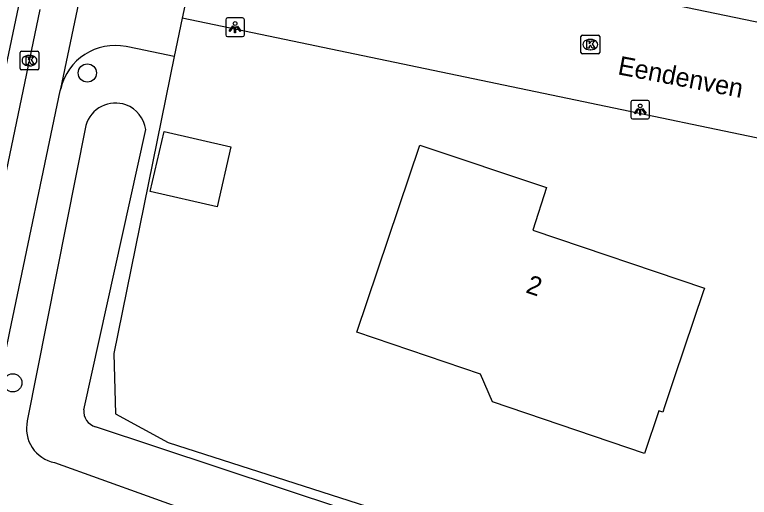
# Model space of a CAD drawing. Extents: x 163427 to 164190, y 380331 to 381641.
# Drawn here: x 163885.33 to 163924.67, y 380951.89 to 380977.72 of the extents above; entities that cross this region are included whole.
import ezdxf

# ---------------------------------------------------------------- set-up
doc = ezdxf.new("R2010")
doc.units = 0
for name, color, linetype in [('IMGEO_Boom', 7, 'Continuous'), ('IMGEO_Groenvoorziening', 7, 'Continuous'), ('IMGEO_Kolk', 7, 'Continuous'), ('IMGEO_Lichtpunt', 7, 'Continuous'), ('IMGEO_Openbare_ruimte_label', 7, 'Continuous'), ('IMGEO_Pand', 7, 'Continuous'), ('IMGEO_Pand_nummerreeks', 7, 'Continuous'), ('IMGEO_Rijbaan_lokaal_open', 7, 'Continuous'), ('IMGEO_Voetpad_open', 7, 'Continuous'), ('IMGEO_Waterloop', 7, 'Continuous')]:
    doc.layers.add(name, color=color, linetype=linetype)

msp = doc.modelspace()

# ---------------------------------------------------------------- linework, layer by layer
at = {"layer": 'IMGEO_Boom'}
for centre in [(163889.22, 380974.6), (163885.232, 380958.018)]:
    msp.add_circle(centre, 0.489, dxfattribs=at)
at = {"layer": 'IMGEO_Groenvoorziening'}
msp.add_lwpolyline([(163893.879, 380975.478), (163890.647, 380959.592), (163890.731, 380956.366), (163893.555, 380954.822), (163905.172, 380951.086), (163923.758, 380944.858)], dxfattribs=at)
at = {"layer": 'IMGEO_Kolk'}
for p, q in [((163915.656, 380975.694), (163915.656, 380976.546)), ((163915.731, 380976.62), (163916.583, 380976.62)), ((163916.657, 380976.546), (163916.657, 380975.694)), ((163916.144, 380976.4), (163916.169, 380976.4)), ((163885.624, 380974.836), (163885.624, 380975.688)), ((163885.699, 380975.762), (163886.551, 380975.762)), ((163886.625, 380975.688), (163886.625, 380974.836)), ((163916.167, 380975.84), (163916.142, 380975.84)), ((163886.112, 380975.542), (163886.137, 380975.542)), ((163916.583, 380975.62), (163915.731, 380975.62)), ((163886.135, 380974.982), (163886.11, 380974.982)), ((163886.551, 380974.762), (163885.699, 380974.762))]:
    msp.add_line(p, q, dxfattribs=at)
for points in [[(163915.656, 380975.694), (163915.656, 380976.546)], [(163915.731, 380976.62), (163916.583, 380976.62)], [(163916.657, 380976.546), (163916.657, 380975.694)], [(163915.977, 380976.32), (163916.1, 380976.32), (163916.1, 380976.169), (163916.23, 380976.32), (163916.394, 380976.32), (163916.248, 380976.169), (163916.401, 380975.92), (163916.249, 380975.92), (163916.164, 380976.084), (163916.1, 380976.017), (163916.1, 380975.92), (163915.977, 380975.92), (163915.977, 380976.32)], [(163885.624, 380974.836), (163885.624, 380975.688)], [(163885.699, 380975.762), (163886.551, 380975.762)], [(163886.625, 380975.688), (163886.625, 380974.836)], [(163885.945, 380975.462), (163886.068, 380975.462), (163886.068, 380975.311), (163886.198, 380975.462), (163886.362, 380975.462), (163886.216, 380975.311), (163886.369, 380975.062), (163886.217, 380975.062), (163886.132, 380975.226), (163886.068, 380975.159), (163886.068, 380975.062), (163885.945, 380975.062), (163885.945, 380975.462)], [(163916.583, 380975.62), (163915.731, 380975.62)], [(163886.551, 380974.762), (163885.699, 380974.762)]]:
    msp.add_lwpolyline(points, dxfattribs=at)
for centre, start, end in [((163915.733, 380976.544), 91.552, 178.448), ((163915.733, 380976.544), 91.552, 178.448), ((163916.581, 380976.544), 1.552, 88.448), ((163916.581, 380976.544), 1.552, 88.448), ((163885.701, 380975.686), 91.552, 178.448), ((163885.701, 380975.686), 91.552, 178.448), ((163886.549, 380975.686), 1.552, 88.448), ((163886.549, 380975.686), 1.552, 88.448), ((163915.733, 380975.696), 181.552, 268.448), ((163915.733, 380975.696), 181.552, 268.448), ((163916.581, 380975.696), 271.552, 358.448), ((163916.581, 380975.696), 271.552, 358.448), ((163885.701, 380974.838), 181.552, 268.448), ((163885.701, 380974.838), 181.552, 268.448), ((163886.549, 380974.838), 271.552, 358.448), ((163886.549, 380974.838), 271.552, 358.448)]:
    msp.add_arc(centre, 0.0765, start, end, dxfattribs=at)
for centre, major_axis, ratio, start_param, end_param in [((163916.143, 380976.12), (-0.387, 0.002), 0.722429, 4.712389, 7.853982), ((163916.168, 380976.12), (-0.39, 0.002), 0.717154, 1.570796, 4.712389), ((163886.111, 380975.262), (-0.387, 0.002), 0.722429, 4.712389, 7.853982), ((163886.136, 380975.262), (-0.39, 0.002), 0.717154, 1.570796, 4.712389)]:
    msp.add_ellipse(centre, major_axis=major_axis, ratio=ratio, start_param=start_param, end_param=end_param, dxfattribs=at)
at = {"layer": 'IMGEO_Lichtpunt'}
for p, q in [((163896.634, 380977.451), (163896.634, 380976.644)), ((163896.634, 380977.451), (163896.634, 380976.644)), ((163897.536, 380977.546), (163896.728, 380977.546)), ((163897.536, 380977.546), (163896.728, 380977.546)), ((163897.63, 380976.644), (163897.63, 380977.451)), ((163897.63, 380976.644), (163897.63, 380977.451)), ((163896.728, 380976.55), (163897.536, 380976.55)), ((163896.728, 380976.55), (163897.536, 380976.55)), ((163918.329, 380973.04), (163918.329, 380972.233)), ((163918.329, 380973.04), (163918.329, 380972.233)), ((163919.231, 380973.135), (163918.423, 380973.135)), ((163919.231, 380973.135), (163918.423, 380973.135)), ((163919.325, 380972.233), (163919.325, 380973.04)), ((163919.325, 380972.233), (163919.325, 380973.04)), ((163918.423, 380972.139), (163919.231, 380972.139)), ((163918.423, 380972.139), (163919.231, 380972.139))]:
    msp.add_line(p, q, dxfattribs=at)
for points in [[(163897.008, 380977.115), (163897.047, 380977.087), (163896.859, 380976.825), (163896.821, 380976.852), (163897.008, 380977.115)], [(163897.11, 380977.067), (163897.157, 380977.067), (163897.157, 380976.745), (163897.11, 380976.745), (163897.11, 380977.067)], [(163897.22, 380977.087), (163897.258, 380977.114), (163897.445, 380976.852), (163897.406, 380976.824), (163897.22, 380977.087)], [(163918.703, 380972.704), (163918.742, 380972.676), (163918.554, 380972.414), (163918.516, 380972.441), (163918.703, 380972.704)], [(163918.805, 380972.656), (163918.852, 380972.656), (163918.852, 380972.334), (163918.805, 380972.334), (163918.805, 380972.656)], [(163918.915, 380972.676), (163918.953, 380972.703), (163919.14, 380972.441), (163919.101, 380972.413), (163918.915, 380972.676)]]:
    msp.add_lwpolyline(points, dxfattribs=at)
for centre in [(163897.133, 380977.249), (163918.828, 380972.838)]:
    msp.add_circle(centre, 0.0994, dxfattribs=at)
for centre, start, end in [((163896.728, 380977.451), 90, 180), ((163896.728, 380977.451), 90, 180), ((163897.536, 380977.451), 0, 90), ((163897.536, 380977.451), 0, 90), ((163896.728, 380976.644), 180, 270), ((163896.728, 380976.644), 180, 270), ((163897.536, 380976.644), 270, 0), ((163897.536, 380976.644), 270, 360), ((163918.423, 380973.04), 90, 180), ((163918.423, 380973.04), 90, 180), ((163919.231, 380973.04), 0, 90), ((163919.231, 380973.04), 0, 90), ((163918.423, 380972.233), 180, 270), ((163918.423, 380972.233), 180, 270), ((163919.231, 380972.233), 270, 0), ((163919.231, 380972.233), 270, 360)]:
    msp.add_arc(centre, 0.0946, start, end, dxfattribs=at)
at = {"layer": 'IMGEO_Pand'}
for points in [[(163892.593, 380968.256), (163893.333, 380971.475), (163896.909, 380970.653), (163896.168, 380967.434), (163892.593, 380968.256)], [(163920.126, 380956.729), (163920.031, 380956.448), (163919.832, 380956.515), (163919.062, 380954.242), (163910.917, 380957.003), (163910.283, 380958.486), (163908.389, 380959.128), (163903.653, 380960.731), (163907.024, 380970.744), (163913.816, 380968.464), (163913.084, 380966.184), (163922.266, 380963.078), (163922.202, 380962.888), (163920.669, 380958.34), (163920.126, 380956.729)]]:
    msp.add_lwpolyline(points, dxfattribs=at)
at = {"layer": 'IMGEO_Rijbaan_lokaal_open'}
for points in [[(163921.501, 381055.887), (163917.721, 381049.86), (163902.377, 381023.75), (163895.208, 381011.818), (163892.059, 381006.187), (163890.987, 381003.841), (163890.009, 380999.579), (163886.502, 380982.789), (163875.39, 380930.027), (163874.806, 380927.256), (163873.655, 380925.227), (163872.124, 380924.818), (163868.839, 380925.415)], [(163895.569, 380983.45), (163894.299, 380977.535)], [(163895.569, 380983.45), (163954.825, 380971.177)], [(163886.682, 380977.995), (163883.139, 380961.124), (163880.93, 380950.483), (163879.435, 380943.25), (163875.141, 380922.738)], [(163947.717, 380966.396), (163894.299, 380977.535)]]:
    msp.add_lwpolyline(points, dxfattribs=at)
at = {"layer": 'IMGEO_Voetpad_open'}
for points in [[(163887.797, 380973.745), (163891.085, 380989.403)], [(163894.299, 380977.535), (163893.879, 380975.478)], [(163893.879, 380975.478), (163891.917, 380975.887), (163891.302, 380976.015)], [(163883.083, 380951.119), (163885.067, 380960.77), (163887.776, 380973.643), (163887.786, 380973.694), (163887.797, 380973.745)]]:
    msp.add_lwpolyline(points, dxfattribs=at)
msp.add_arc((163890.716, 380973.078), 2.995, 78.7234, 167.1345, dxfattribs=at)
at = {"layer": 'IMGEO_Waterloop'}
for points in [[(163889.148, 380971.798), (163886.007, 380955.975)], [(163889.039, 380956.576), (163892.353, 380971.578)], [(163919.599, 380945.746), (163889.655, 380955.664)], [(163887.469, 380953.75), (163907.306, 380946.615), (163918.72, 380943.054)]]:
    msp.add_lwpolyline(points, dxfattribs=at)
for centre, radius, start, end in [((163890.728, 380971.35), 1.642, 69.922, 164.1873), ((163890.727, 380971.351), 1.642, 7.9316, 69.8646), ((163889.883, 380956.482), 0.849, 173.6355, 254.4377), ((163887.82, 380955.574), 1.857, 167.5158, 259.1003)]:
    msp.add_arc(centre, radius, start, end, dxfattribs=at)

# ---------------------------------------------------------------- texts
at = {"layer": 'IMGEO_Openbare_ruimte_label'}
msp.add_text('Eendenven', height=1, rotation=349.1621, dxfattribs=at).set_placement((163917.585, 380974.535))
at = {"layer": 'IMGEO_Pand_nummerreeks'}
msp.add_text('2', height=1, rotation=341.3108, dxfattribs=at).set_placement((163912.651, 380962.867))

doc.saveas('drawing.dxf')
